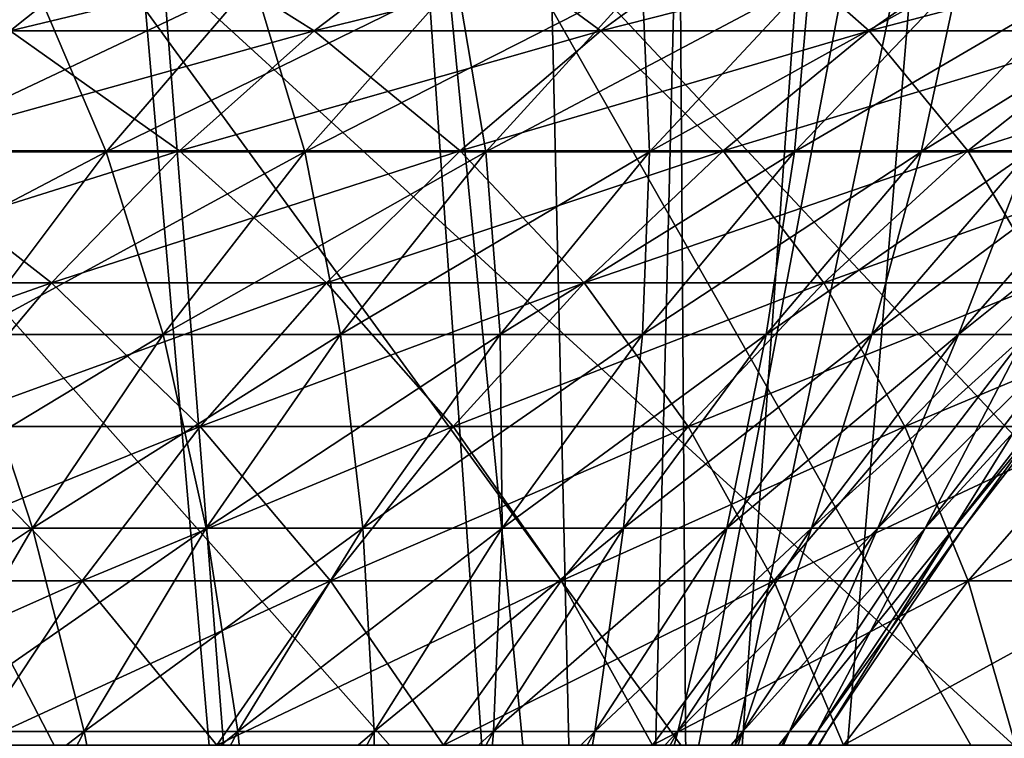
# Model space of a CAD drawing. Header units: millimetres. Extents: x -168 to 168, y -59 to 34.
# Tile 323 of 494: x 30.12 to 34.88, y -14.91 to -11.44. Entities that reach past the tile are written whole.
import ezdxf

# ---------------------------------------------------------------- set-up
doc = ezdxf.new("R2010")
doc.units = ezdxf.units.MM
doc.header["$LTSCALE"] = 33.374815
for name, color, linetype in [('2', 7, 'CONTINUOUS'), ('23', 7, 'CONTINUOUS'), ('24', 7, 'CONTINUOUS'), ('25', 7, 'CONTINUOUS'), ('26', 7, 'CONTINUOUS'), ('3', 7, 'CONTINUOUS'), ('33', 7, 'CONTINUOUS'), ('34', 7, 'CONTINUOUS'), ('37', 7, 'CONTINUOUS'), ('38', 7, 'CONTINUOUS'), ('8', 7, 'CONTINUOUS')]:
    doc.layers.add(name, color=color, linetype=linetype)

msp = doc.modelspace()

# ---------------------------------------------------------------- linework, layer by layer
at = {"layer": '2', "color": 7, "linetype": 'Continuous', "true_color": 0xf5f5f5}
for points in [[(25.3167, -4.9554, 159.8435), (30.325, -4.9554, 158.9694), (26.8032, -23.5022, 159.7651), (25.3167, -4.9554, 159.8435)], [(26.8032, -23.5022, 159.7651), (30.325, -4.9554, 158.9694), (31.776, -23.5022, 158.8508), (26.8032, -23.5022, 159.7651)], [(30.325, -4.9554, 158.9694), (35.3034, -4.9554, 157.9384), (31.776, -23.5022, 158.8508), (30.325, -4.9554, 158.9694)], [(31.776, -23.5022, 158.8508), (35.3034, -4.9554, 157.9384), (36.7179, -23.5022, 157.7818), (31.776, -23.5022, 158.8508)]]:
    msp.add_3dface(points, dxfattribs=at)
at = {"layer": '23', "color": 3, "linetype": 'Continuous'}
for points in [[(28.5265, -11.497, -30.8199), (30.723, -10.9795, -29.9418), (30.0752, -11.497, -29.3105), (28.5265, -11.497, -30.8199)], [(29.1409, -10.9795, -31.4837), (30.723, -10.9795, -29.9418), (28.5265, -11.497, -30.8199), (29.1409, -10.9795, -31.4837)], [(30.0752, -11.497, -29.3105), (32.2236, -10.9795, -28.3206), (31.5442, -11.497, -27.7234), (30.0752, -11.497, -29.3105)], [(30.723, -10.9795, -29.9418), (32.2236, -10.9795, -28.3206), (30.0752, -11.497, -29.3105), (30.723, -10.9795, -29.9418)], [(31.5442, -11.497, -27.7234), (33.6388, -10.9795, -26.6242), (32.9295, -11.497, -26.0628), (31.5442, -11.497, -27.7234)], [(32.2236, -10.9795, -28.3206), (33.6388, -10.9795, -26.6242), (31.5442, -11.497, -27.7234), (32.2236, -10.9795, -28.3206)], [(33.6388, -10.9795, -26.6242), (34.9648, -10.9795, -24.8572), (32.9295, -11.497, -26.0628), (33.6388, -10.9795, -26.6242)], [(32.9295, -11.497, -26.0628), (34.9648, -10.9795, -24.8572), (34.2276, -11.497, -24.3331), (32.9295, -11.497, -26.0628)], [(34.9648, -10.9795, -24.8572), (36.198, -10.9795, -23.0243), (34.2276, -11.497, -24.3331), (34.9648, -10.9795, -24.8572)], [(34.2276, -11.497, -24.3331), (36.198, -10.9795, -23.0243), (35.4348, -11.497, -22.5388), (34.2276, -11.497, -24.3331)], [(30.0752, -11.497, -29.3105), (31.5442, -11.497, -27.7234), (29.4547, -12.076, -28.7059), (30.0752, -11.497, -29.3105)], [(29.4547, -12.076, -28.7059), (31.5442, -11.497, -27.7234), (30.8934, -12.076, -27.1515), (29.4547, -12.076, -28.7059)], [(30.8934, -12.076, -27.1515), (32.9295, -11.497, -26.0628), (32.2502, -12.076, -25.5251), (30.8934, -12.076, -27.1515)], [(31.5442, -11.497, -27.7234), (32.9295, -11.497, -26.0628), (30.8934, -12.076, -27.1515), (31.5442, -11.497, -27.7234)], [(32.2502, -12.076, -25.5251), (34.2276, -11.497, -24.3331), (33.5214, -12.076, -23.8311), (32.2502, -12.076, -25.5251)], [(32.9295, -11.497, -26.0628), (34.2276, -11.497, -24.3331), (32.2502, -12.076, -25.5251), (32.9295, -11.497, -26.0628)], [(33.5214, -12.076, -23.8311), (35.4348, -11.497, -22.5388), (34.7038, -12.076, -22.0739), (33.5214, -12.076, -23.8311)], [(34.2276, -11.497, -24.3331), (35.4348, -11.497, -22.5388), (33.5214, -12.076, -23.8311), (34.2276, -11.497, -24.3331)], [(34.7038, -12.076, -22.0739), (36.5481, -11.497, -20.6848), (35.7941, -12.076, -20.2581), (34.7038, -12.076, -22.0739)], [(35.4348, -11.497, -22.5388), (36.5481, -11.497, -20.6848), (34.7038, -12.076, -22.0739), (35.4348, -11.497, -22.5388)], [(28.8646, -12.7139, -28.1307), (30.8934, -12.076, -27.1515), (30.2744, -12.7139, -26.6075), (28.8646, -12.7139, -28.1307)], [(29.4547, -12.076, -28.7059), (30.8934, -12.076, -27.1515), (28.8646, -12.7139, -28.1307), (29.4547, -12.076, -28.7059)], [(30.8934, -12.076, -27.1515), (32.2502, -12.076, -25.5251), (30.2744, -12.7139, -26.6075), (30.8934, -12.076, -27.1515)], [(30.2744, -12.7139, -26.6075), (32.2502, -12.076, -25.5251), (31.604, -12.7139, -25.0137), (30.2744, -12.7139, -26.6075)], [(31.604, -12.7139, -25.0137), (33.5214, -12.076, -23.8311), (32.8498, -12.7139, -23.3536), (31.604, -12.7139, -25.0137)], [(32.2502, -12.076, -25.5251), (33.5214, -12.076, -23.8311), (31.604, -12.7139, -25.0137), (32.2502, -12.076, -25.5251)], [(32.8498, -12.7139, -23.3536), (34.7038, -12.076, -22.0739), (34.0084, -12.7139, -21.6316), (32.8498, -12.7139, -23.3536)], [(33.5214, -12.076, -23.8311), (34.7038, -12.076, -22.0739), (32.8498, -12.7139, -23.3536), (33.5214, -12.076, -23.8311)], [(34.0084, -12.7139, -21.6316), (35.7941, -12.076, -20.2581), (35.0769, -12.7139, -19.8522), (34.0084, -12.7139, -21.6316)], [(34.7038, -12.076, -22.0739), (35.7941, -12.076, -20.2581), (34.0084, -12.7139, -21.6316), (34.7038, -12.076, -22.0739)], [(28.8646, -12.7139, -28.1307), (30.2744, -12.7139, -26.6075), (28.3075, -13.4073, -27.5878), (28.8646, -12.7139, -28.1307)], [(28.3075, -13.4073, -27.5878), (30.2744, -12.7139, -26.6075), (29.6902, -13.4073, -26.094), (28.3075, -13.4073, -27.5878)], [(29.6902, -13.4073, -26.094), (31.604, -12.7139, -25.0137), (30.9941, -13.4073, -24.531), (29.6902, -13.4073, -26.094)], [(30.2744, -12.7139, -26.6075), (31.604, -12.7139, -25.0137), (29.6902, -13.4073, -26.094), (30.2744, -12.7139, -26.6075)], [(30.9941, -13.4073, -24.531), (32.8498, -12.7139, -23.3536), (32.2158, -13.4073, -22.9029), (30.9941, -13.4073, -24.531)], [(31.604, -12.7139, -25.0137), (32.8498, -12.7139, -23.3536), (30.9941, -13.4073, -24.531), (31.604, -12.7139, -25.0137)], [(32.8498, -12.7139, -23.3536), (34.0084, -12.7139, -21.6316), (32.2158, -13.4073, -22.9029), (32.8498, -12.7139, -23.3536)], [(32.2158, -13.4073, -22.9029), (34.0084, -12.7139, -21.6316), (33.3521, -13.4073, -21.2141), (32.2158, -13.4073, -22.9029)], [(34.0084, -12.7139, -21.6316), (35.0769, -12.7139, -19.8522), (33.3521, -13.4073, -21.2141), (34.0084, -12.7139, -21.6316)], [(33.3521, -13.4073, -21.2141), (35.0769, -12.7139, -19.8522), (34.4, -13.4073, -19.4691), (33.3521, -13.4073, -21.2141)], [(35.0769, -12.7139, -19.8522), (36.0524, -12.7139, -18.0201), (34.4, -13.4073, -19.4691), (35.0769, -12.7139, -19.8522)], [(34.4, -13.4073, -19.4691), (36.0524, -12.7139, -18.0201), (35.3566, -13.4073, -17.6724), (34.4, -13.4073, -19.4691)], [(29.6902, -13.4073, -26.094), (30.9941, -13.4073, -24.531), (29.1435, -14.1532, -25.6135), (29.6902, -13.4073, -26.094)], [(29.1435, -14.1532, -25.6135), (30.9941, -13.4073, -24.531), (30.4234, -14.1532, -24.0793), (29.1435, -14.1532, -25.6135)], [(30.9941, -13.4073, -24.531), (32.2158, -13.4073, -22.9029), (30.4234, -14.1532, -24.0793), (30.9941, -13.4073, -24.531)], [(30.4234, -14.1532, -24.0793), (32.2158, -13.4073, -22.9029), (31.6227, -14.1532, -22.4812), (30.4234, -14.1532, -24.0793)], [(32.2158, -13.4073, -22.9029), (33.3521, -13.4073, -21.2141), (31.6227, -14.1532, -22.4812), (32.2158, -13.4073, -22.9029)], [(31.6227, -14.1532, -22.4812), (33.3521, -13.4073, -21.2141), (32.738, -14.1532, -20.8235), (31.6227, -14.1532, -22.4812)], [(32.738, -14.1532, -20.8235), (34.4, -13.4073, -19.4691), (33.7666, -14.1532, -19.1106), (32.738, -14.1532, -20.8235)], [(33.3521, -13.4073, -21.2141), (34.4, -13.4073, -19.4691), (32.738, -14.1532, -20.8235), (33.3521, -13.4073, -21.2141)], [(33.7666, -14.1532, -19.1106), (35.3566, -13.4073, -17.6724), (34.7056, -14.1532, -17.347), (33.7666, -14.1532, -19.1106)], [(34.4, -13.4073, -19.4691), (35.3566, -13.4073, -17.6724), (33.7666, -14.1532, -19.1106), (34.4, -13.4073, -19.4691)], [(34.7056, -14.1532, -17.347), (36.2195, -13.4073, -15.8288), (35.5526, -14.1532, -15.5374), (34.7056, -14.1532, -17.347)], [(35.3566, -13.4073, -17.6724), (36.2195, -13.4073, -15.8288), (34.7056, -14.1532, -17.347), (35.3566, -13.4073, -17.6724)], [(29.1435, -14.1532, -25.6135), (30.4234, -14.1532, -24.0793), (28.6371, -14.9477, -25.1684), (29.1435, -14.1532, -25.6135)], [(28.6371, -14.9477, -25.1684), (30.4234, -14.1532, -24.0793), (29.8947, -14.9477, -23.6609), (28.6371, -14.9477, -25.1684)], [(30.4234, -14.1532, -24.0793), (31.6227, -14.1532, -22.4812), (29.8947, -14.9477, -23.6609), (30.4234, -14.1532, -24.0793)], [(29.8947, -14.9477, -23.6609), (31.6227, -14.1532, -22.4812), (31.0731, -14.9477, -22.0905), (29.8947, -14.9477, -23.6609)], [(31.0731, -14.9477, -22.0905), (32.738, -14.1532, -20.8235), (32.1691, -14.9477, -20.4617), (31.0731, -14.9477, -22.0905)], [(31.6227, -14.1532, -22.4812), (32.738, -14.1532, -20.8235), (31.0731, -14.9477, -22.0905), (31.6227, -14.1532, -22.4812)], [(32.1691, -14.9477, -20.4617), (33.7666, -14.1532, -19.1106), (33.1798, -14.9477, -18.7785), (32.1691, -14.9477, -20.4617)], [(32.738, -14.1532, -20.8235), (33.7666, -14.1532, -19.1106), (32.1691, -14.9477, -20.4617), (32.738, -14.1532, -20.8235)], [(33.1798, -14.9477, -18.7785), (34.7056, -14.1532, -17.347), (34.1025, -14.9477, -17.0455), (33.1798, -14.9477, -18.7785)], [(33.7666, -14.1532, -19.1106), (34.7056, -14.1532, -17.347), (33.1798, -14.9477, -18.7785), (33.7666, -14.1532, -19.1106)], [(34.1025, -14.9477, -17.0455), (35.5526, -14.1532, -15.5374), (34.9348, -14.9477, -15.2674), (34.1025, -14.9477, -17.0455)], [(34.7056, -14.1532, -17.347), (35.5526, -14.1532, -15.5374), (34.1025, -14.9477, -17.0455), (34.7056, -14.1532, -17.347)]]:
    msp.add_3dface(points, dxfattribs=at)
at = {"layer": '24', "color": 3, "linetype": 'Continuous'}
for points in [[(30.723, -10.9795, 29.9418), (29.1409, -10.9795, 31.4837), (30.0752, -11.497, 29.3105), (30.723, -10.9795, 29.9418)], [(31.5442, -11.497, 27.7234), (30.723, -10.9795, 29.9418), (30.0752, -11.497, 29.3105), (31.5442, -11.497, 27.7234)], [(32.2236, -10.9795, 28.3206), (30.723, -10.9795, 29.9418), (31.5442, -11.497, 27.7234), (32.2236, -10.9795, 28.3206)], [(32.9295, -11.497, 26.0628), (32.2236, -10.9795, 28.3206), (31.5442, -11.497, 27.7234), (32.9295, -11.497, 26.0628)], [(33.6388, -10.9795, 26.6242), (32.2236, -10.9795, 28.3206), (32.9295, -11.497, 26.0628), (33.6388, -10.9795, 26.6242)], [(34.2276, -11.497, 24.3331), (33.6388, -10.9795, 26.6242), (32.9295, -11.497, 26.0628), (34.2276, -11.497, 24.3331)], [(34.9648, -10.9795, 24.8572), (33.6388, -10.9795, 26.6242), (34.2276, -11.497, 24.3331), (34.9648, -10.9795, 24.8572)], [(35.4348, -11.497, 22.5388), (34.9648, -10.9795, 24.8572), (34.2276, -11.497, 24.3331), (35.4348, -11.497, 22.5388)], [(30.8934, -12.076, 27.1515), (30.0752, -11.497, 29.3105), (29.4547, -12.076, 28.7059), (30.8934, -12.076, 27.1515)], [(31.5442, -11.497, 27.7234), (30.0752, -11.497, 29.3105), (30.8934, -12.076, 27.1515), (31.5442, -11.497, 27.7234)], [(32.2502, -12.076, 25.5251), (31.5442, -11.497, 27.7234), (30.8934, -12.076, 27.1515), (32.2502, -12.076, 25.5251)], [(32.9295, -11.497, 26.0628), (31.5442, -11.497, 27.7234), (32.2502, -12.076, 25.5251), (32.9295, -11.497, 26.0628)], [(33.5214, -12.076, 23.8311), (32.9295, -11.497, 26.0628), (32.2502, -12.076, 25.5251), (33.5214, -12.076, 23.8311)], [(34.2276, -11.497, 24.3331), (32.9295, -11.497, 26.0628), (33.5214, -12.076, 23.8311), (34.2276, -11.497, 24.3331)], [(34.7038, -12.076, 22.0739), (34.2276, -11.497, 24.3331), (33.5214, -12.076, 23.8311), (34.7038, -12.076, 22.0739)], [(35.4348, -11.497, 22.5388), (34.2276, -11.497, 24.3331), (34.7038, -12.076, 22.0739), (35.4348, -11.497, 22.5388)], [(35.7941, -12.076, 20.2581), (35.4348, -11.497, 22.5388), (34.7038, -12.076, 22.0739), (35.7941, -12.076, 20.2581)], [(30.2744, -12.7139, 26.6075), (29.4547, -12.076, 28.7059), (28.8646, -12.7139, 28.1307), (30.2744, -12.7139, 26.6075)], [(30.8934, -12.076, 27.1515), (29.4547, -12.076, 28.7059), (30.2744, -12.7139, 26.6075), (30.8934, -12.076, 27.1515)], [(31.604, -12.7139, 25.0137), (30.8934, -12.076, 27.1515), (30.2744, -12.7139, 26.6075), (31.604, -12.7139, 25.0137)], [(32.2502, -12.076, 25.5251), (30.8934, -12.076, 27.1515), (31.604, -12.7139, 25.0137), (32.2502, -12.076, 25.5251)], [(32.8498, -12.7139, 23.3536), (32.2502, -12.076, 25.5251), (31.604, -12.7139, 25.0137), (32.8498, -12.7139, 23.3536)], [(33.5214, -12.076, 23.8311), (32.2502, -12.076, 25.5251), (32.8498, -12.7139, 23.3536), (33.5214, -12.076, 23.8311)], [(34.0084, -12.7139, 21.6316), (33.5214, -12.076, 23.8311), (32.8498, -12.7139, 23.3536), (34.0084, -12.7139, 21.6316)], [(34.7038, -12.076, 22.0739), (33.5214, -12.076, 23.8311), (34.0084, -12.7139, 21.6316), (34.7038, -12.076, 22.0739)], [(35.0769, -12.7139, 19.8522), (34.7038, -12.076, 22.0739), (34.0084, -12.7139, 21.6316), (35.0769, -12.7139, 19.8522)], [(35.7941, -12.076, 20.2581), (34.7038, -12.076, 22.0739), (35.0769, -12.7139, 19.8522), (35.7941, -12.076, 20.2581)], [(30.2744, -12.7139, 26.6075), (28.8646, -12.7139, 28.1307), (29.6902, -13.4073, 26.094), (30.2744, -12.7139, 26.6075)], [(30.9941, -13.4073, 24.531), (30.2744, -12.7139, 26.6075), (29.6902, -13.4073, 26.094), (30.9941, -13.4073, 24.531)], [(31.604, -12.7139, 25.0137), (30.2744, -12.7139, 26.6075), (30.9941, -13.4073, 24.531), (31.604, -12.7139, 25.0137)], [(32.2158, -13.4073, 22.9029), (31.604, -12.7139, 25.0137), (30.9941, -13.4073, 24.531), (32.2158, -13.4073, 22.9029)], [(32.8498, -12.7139, 23.3536), (31.604, -12.7139, 25.0137), (32.2158, -13.4073, 22.9029), (32.8498, -12.7139, 23.3536)], [(33.3521, -13.4073, 21.2141), (32.8498, -12.7139, 23.3536), (32.2158, -13.4073, 22.9029), (33.3521, -13.4073, 21.2141)], [(34.0084, -12.7139, 21.6316), (32.8498, -12.7139, 23.3536), (33.3521, -13.4073, 21.2141), (34.0084, -12.7139, 21.6316)], [(34.4, -13.4073, 19.4691), (34.0084, -12.7139, 21.6316), (33.3521, -13.4073, 21.2141), (34.4, -13.4073, 19.4691)], [(35.0769, -12.7139, 19.8522), (34.0084, -12.7139, 21.6316), (34.4, -13.4073, 19.4691), (35.0769, -12.7139, 19.8522)], [(35.3566, -13.4073, 17.6724), (35.0769, -12.7139, 19.8522), (34.4, -13.4073, 19.4691), (35.3566, -13.4073, 17.6724)], [(30.4234, -14.1532, 24.0793), (29.6902, -13.4073, 26.094), (29.1435, -14.1532, 25.6135), (30.4234, -14.1532, 24.0793)], [(30.9941, -13.4073, 24.531), (29.6902, -13.4073, 26.094), (30.4234, -14.1532, 24.0793), (30.9941, -13.4073, 24.531)], [(31.6227, -14.1532, 22.4812), (30.9941, -13.4073, 24.531), (30.4234, -14.1532, 24.0793), (31.6227, -14.1532, 22.4812)], [(32.2158, -13.4073, 22.9029), (30.9941, -13.4073, 24.531), (31.6227, -14.1532, 22.4812), (32.2158, -13.4073, 22.9029)], [(32.738, -14.1532, 20.8235), (32.2158, -13.4073, 22.9029), (31.6227, -14.1532, 22.4812), (32.738, -14.1532, 20.8235)], [(33.3521, -13.4073, 21.2141), (32.2158, -13.4073, 22.9029), (32.738, -14.1532, 20.8235), (33.3521, -13.4073, 21.2141)], [(33.7666, -14.1532, 19.1106), (33.3521, -13.4073, 21.2141), (32.738, -14.1532, 20.8235), (33.7666, -14.1532, 19.1106)], [(34.4, -13.4073, 19.4691), (33.3521, -13.4073, 21.2141), (33.7666, -14.1532, 19.1106), (34.4, -13.4073, 19.4691)], [(34.7056, -14.1532, 17.347), (34.4, -13.4073, 19.4691), (33.7666, -14.1532, 19.1106), (34.7056, -14.1532, 17.347)], [(35.3566, -13.4073, 17.6724), (34.4, -13.4073, 19.4691), (34.7056, -14.1532, 17.347), (35.3566, -13.4073, 17.6724)], [(35.5526, -14.1532, 15.5374), (35.3566, -13.4073, 17.6724), (34.7056, -14.1532, 17.347), (35.5526, -14.1532, 15.5374)], [(30.4234, -14.1532, 24.0793), (29.1435, -14.1532, 25.6135), (29.8947, -14.9477, 23.6609), (30.4234, -14.1532, 24.0793)], [(31.0731, -14.9477, 22.0905), (30.4234, -14.1532, 24.0793), (29.8947, -14.9477, 23.6609), (31.0731, -14.9477, 22.0905)], [(31.6227, -14.1532, 22.4812), (30.4234, -14.1532, 24.0793), (31.0731, -14.9477, 22.0905), (31.6227, -14.1532, 22.4812)], [(32.1691, -14.9477, 20.4617), (31.6227, -14.1532, 22.4812), (31.0731, -14.9477, 22.0905), (32.1691, -14.9477, 20.4617)], [(32.738, -14.1532, 20.8235), (31.6227, -14.1532, 22.4812), (32.1691, -14.9477, 20.4617), (32.738, -14.1532, 20.8235)], [(33.1798, -14.9477, 18.7785), (32.738, -14.1532, 20.8235), (32.1691, -14.9477, 20.4617), (33.1798, -14.9477, 18.7785)], [(33.7666, -14.1532, 19.1106), (32.738, -14.1532, 20.8235), (33.1798, -14.9477, 18.7785), (33.7666, -14.1532, 19.1106)], [(34.1025, -14.9477, 17.0455), (33.7666, -14.1532, 19.1106), (33.1798, -14.9477, 18.7785), (34.1025, -14.9477, 17.0455)], [(34.7056, -14.1532, 17.347), (33.7666, -14.1532, 19.1106), (34.1025, -14.9477, 17.0455), (34.7056, -14.1532, 17.347)], [(34.9348, -14.9477, 15.2674), (34.7056, -14.1532, 17.347), (34.1025, -14.9477, 17.0455), (34.9348, -14.9477, 15.2674)], [(35.5526, -14.1532, 15.5374), (34.7056, -14.1532, 17.347), (34.9348, -14.9477, 15.2674), (35.5526, -14.1532, 15.5374)]]:
    msp.add_3dface(points, dxfattribs=at)
at = {"layer": '25', "color": 7, "linetype": 'Continuous', "true_color": 0xf5f5f5}
for points in [[(30.1865, -11.2523, -21.4603), (29.0418, -11.2523, -22.9858), (29.4984, -12.0808, -20.9711), (30.1865, -11.2523, -21.4603)], [(30.5389, -12.0808, -19.4247), (30.1865, -11.2523, -21.4603), (29.4984, -12.0808, -20.9711), (30.5389, -12.0808, -19.4247)], [(31.2513, -11.2523, -19.8778), (30.1865, -11.2523, -21.4603), (30.5389, -12.0808, -19.4247), (31.2513, -11.2523, -19.8778)], [(31.4984, -12.0808, -17.8269), (31.2513, -11.2523, -19.8778), (30.5389, -12.0808, -19.4247), (31.4984, -12.0808, -17.8269)], [(32.2331, -11.2523, -18.2427), (31.2513, -11.2523, -19.8778), (31.4984, -12.0808, -17.8269), (32.2331, -11.2523, -18.2427)], [(32.3743, -12.0808, -16.1817), (32.2331, -11.2523, -18.2427), (31.4984, -12.0808, -17.8269), (32.3743, -12.0808, -16.1817)], [(33.1295, -11.2523, -16.5592), (32.2331, -11.2523, -18.2427), (32.3743, -12.0808, -16.1817), (33.1295, -11.2523, -16.5592)], [(33.1644, -12.0808, -14.4937), (33.1295, -11.2523, -16.5592), (32.3743, -12.0808, -16.1817), (33.1644, -12.0808, -14.4937)], [(33.938, -11.2523, -14.8318), (33.1295, -11.2523, -16.5592), (33.1644, -12.0808, -14.4937), (33.938, -11.2523, -14.8318)], [(33.8665, -12.0808, -12.7672), (33.938, -11.2523, -14.8318), (33.1644, -12.0808, -14.4937), (33.8665, -12.0808, -12.7672)], [(34.4789, -12.0808, -11.0069), (34.6565, -11.2523, -13.065), (33.8665, -12.0808, -12.7672), (34.4789, -12.0808, -11.0069)], [(34.6565, -11.2523, -13.065), (33.938, -11.2523, -14.8318), (33.8665, -12.0808, -12.7672), (34.6565, -11.2523, -13.065)], [(34.9998, -12.0808, -9.2174), (35.2831, -11.2523, -11.2636), (34.4789, -12.0808, -11.0069), (34.9998, -12.0808, -9.2174)], [(35.2831, -11.2523, -11.2636), (34.6565, -11.2523, -13.065), (34.4789, -12.0808, -11.0069), (35.2831, -11.2523, -11.2636)], [(30.5389, -12.0808, -19.4247), (29.4984, -12.0808, -20.9711), (29.8754, -12.9644, -19.0027), (30.5389, -12.0808, -19.4247)], [(30.814, -12.9644, -17.4395), (30.5389, -12.0808, -19.4247), (29.8754, -12.9644, -19.0027), (30.814, -12.9644, -17.4395)], [(31.4984, -12.0808, -17.8269), (30.5389, -12.0808, -19.4247), (30.814, -12.9644, -17.4395), (31.4984, -12.0808, -17.8269)], [(31.6709, -12.9644, -15.8302), (31.4984, -12.0808, -17.8269), (30.814, -12.9644, -17.4395), (31.6709, -12.9644, -15.8302)], [(32.3743, -12.0808, -16.1817), (31.4984, -12.0808, -17.8269), (31.6709, -12.9644, -15.8302), (32.3743, -12.0808, -16.1817)], [(32.4438, -12.9644, -14.1788), (32.3743, -12.0808, -16.1817), (31.6709, -12.9644, -15.8302), (32.4438, -12.9644, -14.1788)], [(33.1644, -12.0808, -14.4937), (32.3743, -12.0808, -16.1817), (32.4438, -12.9644, -14.1788), (33.1644, -12.0808, -14.4937)], [(33.1307, -12.9644, -12.4898), (33.1644, -12.0808, -14.4937), (32.4438, -12.9644, -14.1788), (33.1307, -12.9644, -12.4898)], [(33.7298, -12.9644, -10.7677), (33.8665, -12.0808, -12.7672), (33.1307, -12.9644, -12.4898), (33.7298, -12.9644, -10.7677)], [(33.8665, -12.0808, -12.7672), (33.1644, -12.0808, -14.4937), (33.1307, -12.9644, -12.4898), (33.8665, -12.0808, -12.7672)], [(34.2394, -12.9644, -9.0171), (34.4789, -12.0808, -11.0069), (33.7298, -12.9644, -10.7677), (34.2394, -12.9644, -9.0171)], [(34.4789, -12.0808, -11.0069), (33.8665, -12.0808, -12.7672), (33.7298, -12.9644, -10.7677), (34.4789, -12.0808, -11.0069)], [(34.9998, -12.0808, -9.2174), (34.4789, -12.0808, -11.0069), (34.2394, -12.9644, -9.0171), (34.9998, -12.0808, -9.2174)], [(34.6581, -12.9644, -7.2425), (34.9998, -12.0808, -9.2174), (34.2394, -12.9644, -9.0171), (34.6581, -12.9644, -7.2425)], [(34.985, -12.9644, -5.4488), (35.4279, -12.0808, -7.4034), (34.6581, -12.9644, -7.2425), (34.985, -12.9644, -5.4488)], [(35.4279, -12.0808, -7.4034), (34.9998, -12.0808, -9.2174), (34.6581, -12.9644, -7.2425), (35.4279, -12.0808, -7.4034)], [(30.1832, -13.8991, -17.0825), (29.8754, -12.9644, -19.0027), (29.2638, -13.8991, -18.6137), (30.1832, -13.8991, -17.0825)], [(30.814, -12.9644, -17.4395), (29.8754, -12.9644, -19.0027), (30.1832, -13.8991, -17.0825), (30.814, -12.9644, -17.4395)], [(31.0225, -13.8991, -15.5061), (30.814, -12.9644, -17.4395), (30.1832, -13.8991, -17.0825), (31.0225, -13.8991, -15.5061)], [(31.6709, -12.9644, -15.8302), (30.814, -12.9644, -17.4395), (31.0225, -13.8991, -15.5061), (31.6709, -12.9644, -15.8302)], [(31.7796, -13.8991, -13.8885), (31.6709, -12.9644, -15.8302), (31.0225, -13.8991, -15.5061), (31.7796, -13.8991, -13.8885)], [(32.4438, -12.9644, -14.1788), (31.6709, -12.9644, -15.8302), (31.7796, -13.8991, -13.8885), (32.4438, -12.9644, -14.1788)], [(32.4525, -13.8991, -12.2341), (32.4438, -12.9644, -14.1788), (31.7796, -13.8991, -13.8885), (32.4525, -13.8991, -12.2341)], [(33.1307, -12.9644, -12.4898), (32.4438, -12.9644, -14.1788), (32.4525, -13.8991, -12.2341), (33.1307, -12.9644, -12.4898)], [(33.0392, -13.8991, -10.5473), (33.1307, -12.9644, -12.4898), (32.4525, -13.8991, -12.2341), (33.0392, -13.8991, -10.5473)], [(33.5384, -13.8991, -8.8325), (33.7298, -12.9644, -10.7677), (33.0392, -13.8991, -10.5473), (33.5384, -13.8991, -8.8325)], [(33.7298, -12.9644, -10.7677), (33.1307, -12.9644, -12.4898), (33.0392, -13.8991, -10.5473), (33.7298, -12.9644, -10.7677)], [(33.9486, -13.8991, -7.0943), (34.2394, -12.9644, -9.0171), (33.5384, -13.8991, -8.8325), (33.9486, -13.8991, -7.0943)], [(34.2394, -12.9644, -9.0171), (33.7298, -12.9644, -10.7677), (33.5384, -13.8991, -8.8325), (34.2394, -12.9644, -9.0171)], [(34.2688, -13.8991, -5.3372), (34.6581, -12.9644, -7.2425), (33.9486, -13.8991, -7.0943), (34.2688, -13.8991, -5.3372)], [(34.6581, -12.9644, -7.2425), (34.2394, -12.9644, -9.0171), (33.9486, -13.8991, -7.0943), (34.6581, -12.9644, -7.2425)], [(34.4981, -13.8991, -3.566), (34.985, -12.9644, -5.4488), (34.2688, -13.8991, -5.3372), (34.4981, -13.8991, -3.566)], [(34.985, -12.9644, -5.4488), (34.6581, -12.9644, -7.2425), (34.2688, -13.8991, -5.3372), (34.985, -12.9644, -5.4488)], [(34.6359, -13.8991, -1.7854), (35.2191, -12.9644, -3.6406), (34.4981, -13.8991, -3.566), (34.6359, -13.8991, -1.7854)], [(35.2191, -12.9644, -3.6406), (34.985, -12.9644, -5.4488), (34.4981, -13.8991, -3.566), (35.2191, -12.9644, -3.6406)], [(35.3598, -12.9644, -1.8227), (35.2191, -12.9644, -3.6406), (34.6359, -13.8991, -1.7854), (35.3598, -12.9644, -1.8227)], [(34.6819, -13.8991), (35.3598, -12.9644, -1.8227), (34.6359, -13.8991, -1.7854), (34.6819, -13.8991)], [(35.4068, -12.9644), (35.3598, -12.9644, -1.8227), (34.6819, -13.8991), (35.4068, -12.9644)], [(30.1832, -13.8991, -17.0825), (29.2638, -13.8991, -18.6137), (29.6087, -14.8807, -16.7574), (30.1832, -13.8991, -17.0825)], [(30.4321, -14.8807, -15.211), (30.1832, -13.8991, -17.0825), (29.6087, -14.8807, -16.7574), (30.4321, -14.8807, -15.211)], [(31.0225, -13.8991, -15.5061), (30.1832, -13.8991, -17.0825), (30.4321, -14.8807, -15.211), (31.0225, -13.8991, -15.5061)], [(31.1748, -14.8807, -13.6242), (31.0225, -13.8991, -15.5061), (30.4321, -14.8807, -15.211), (31.1748, -14.8807, -13.6242)], [(31.7796, -13.8991, -13.8885), (31.0225, -13.8991, -15.5061), (31.1748, -14.8807, -13.6242), (31.7796, -13.8991, -13.8885)], [(31.8348, -14.8807, -12.0013), (31.7796, -13.8991, -13.8885), (31.1748, -14.8807, -13.6242), (31.8348, -14.8807, -12.0013)], [(32.4525, -13.8991, -12.2341), (31.7796, -13.8991, -13.8885), (31.8348, -14.8807, -12.0013), (32.4525, -13.8991, -12.2341)], [(32.4104, -14.8807, -10.3465), (32.4525, -13.8991, -12.2341), (31.8348, -14.8807, -12.0013), (32.4104, -14.8807, -10.3465)], [(33.0392, -13.8991, -10.5473), (32.4525, -13.8991, -12.2341), (32.4104, -14.8807, -10.3465), (33.0392, -13.8991, -10.5473)], [(32.9001, -14.8807, -8.6644), (33.0392, -13.8991, -10.5473), (32.4104, -14.8807, -10.3465), (32.9001, -14.8807, -8.6644)], [(33.5384, -13.8991, -8.8325), (33.0392, -13.8991, -10.5473), (32.9001, -14.8807, -8.6644), (33.5384, -13.8991, -8.8325)], [(33.3025, -14.8807, -6.9592), (33.5384, -13.8991, -8.8325), (32.9001, -14.8807, -8.6644), (33.3025, -14.8807, -6.9592)], [(33.9486, -13.8991, -7.0943), (33.5384, -13.8991, -8.8325), (33.3025, -14.8807, -6.9592), (33.9486, -13.8991, -7.0943)], [(33.6166, -14.8807, -5.2356), (33.9486, -13.8991, -7.0943), (33.3025, -14.8807, -6.9592), (33.6166, -14.8807, -5.2356)], [(34.2688, -13.8991, -5.3372), (33.9486, -13.8991, -7.0943), (33.6166, -14.8807, -5.2356), (34.2688, -13.8991, -5.3372)], [(33.8415, -14.8807, -3.4982), (34.2688, -13.8991, -5.3372), (33.6166, -14.8807, -5.2356), (33.8415, -14.8807, -3.4982)], [(34.4981, -13.8991, -3.566), (34.2688, -13.8991, -5.3372), (33.8415, -14.8807, -3.4982), (34.4981, -13.8991, -3.566)], [(33.9767, -14.8807, -1.7514), (34.4981, -13.8991, -3.566), (33.8415, -14.8807, -3.4982), (33.9767, -14.8807, -1.7514)], [(34.6359, -13.8991, -1.7854), (34.4981, -13.8991, -3.566), (33.9767, -14.8807, -1.7514), (34.6359, -13.8991, -1.7854)], [(34.0218, -14.8807), (34.6359, -13.8991, -1.7854), (33.9767, -14.8807, -1.7514), (34.0218, -14.8807)], [(34.6819, -13.8991), (34.6359, -13.8991, -1.7854), (34.0218, -14.8807), (34.6819, -13.8991)], [(30.4321, -14.8807, -15.211), (29.6087, -14.8807, -16.7574), (29.9023, -15.9046, -14.9462), (30.4321, -14.8807, -15.211)], [(30.6321, -15.9046, -13.387), (30.4321, -14.8807, -15.211), (29.9023, -15.9046, -14.9462), (30.6321, -15.9046, -13.387)], [(31.1748, -14.8807, -13.6242), (30.4321, -14.8807, -15.211), (30.6321, -15.9046, -13.387), (31.1748, -14.8807, -13.6242)], [(31.2806, -15.9046, -11.7924), (31.1748, -14.8807, -13.6242), (30.6321, -15.9046, -13.387), (31.2806, -15.9046, -11.7924)], [(31.8348, -14.8807, -12.0013), (31.1748, -14.8807, -13.6242), (31.2806, -15.9046, -11.7924), (31.8348, -14.8807, -12.0013)], [(31.8462, -15.9046, -10.1664), (31.8348, -14.8807, -12.0013), (31.2806, -15.9046, -11.7924), (31.8462, -15.9046, -10.1664)], [(32.4104, -14.8807, -10.3465), (31.8348, -14.8807, -12.0013), (31.8462, -15.9046, -10.1664), (32.4104, -14.8807, -10.3465)], [(32.3273, -15.9046, -8.5135), (32.4104, -14.8807, -10.3465), (31.8462, -15.9046, -10.1664), (32.3273, -15.9046, -8.5135)], [(32.7227, -15.9046, -6.8381), (32.9001, -14.8807, -8.6644), (32.3273, -15.9046, -8.5135), (32.7227, -15.9046, -6.8381)], [(32.9001, -14.8807, -8.6644), (32.4104, -14.8807, -10.3465), (32.3273, -15.9046, -8.5135), (32.9001, -14.8807, -8.6644)], [(33.0314, -15.9046, -5.1445), (33.3025, -14.8807, -6.9592), (32.7227, -15.9046, -6.8381), (33.0314, -15.9046, -5.1445)], [(33.3025, -14.8807, -6.9592), (32.9001, -14.8807, -8.6644), (32.7227, -15.9046, -6.8381), (33.3025, -14.8807, -6.9592)], [(33.2524, -15.9046, -3.4373), (33.6166, -14.8807, -5.2356), (33.0314, -15.9046, -5.1445), (33.2524, -15.9046, -3.4373)], [(33.6166, -14.8807, -5.2356), (33.3025, -14.8807, -6.9592), (33.0314, -15.9046, -5.1445), (33.6166, -14.8807, -5.2356)], [(33.3853, -15.9046, -1.7209), (33.8415, -14.8807, -3.4982), (33.2524, -15.9046, -3.4373), (33.3853, -15.9046, -1.7209)], [(33.8415, -14.8807, -3.4982), (33.6166, -14.8807, -5.2356), (33.2524, -15.9046, -3.4373), (33.8415, -14.8807, -3.4982)], [(33.4296, -15.9046), (33.9767, -14.8807, -1.7514), (33.3853, -15.9046, -1.7209), (33.4296, -15.9046)], [(33.9767, -14.8807, -1.7514), (33.8415, -14.8807, -3.4982), (33.3853, -15.9046, -1.7209), (33.9767, -14.8807, -1.7514)], [(34.0218, -14.8807), (33.9767, -14.8807, -1.7514), (33.4296, -15.9046), (34.0218, -14.8807)]]:
    msp.add_3dface(points, dxfattribs=at)
at = {"layer": '26', "color": 7, "linetype": 'Continuous', "true_color": 0xf5f5f5}
for points in [[(28.3798, -12.0808, 22.4618), (30.1865, -11.2523, 21.4603), (29.4984, -12.0808, 20.9711), (28.3798, -12.0808, 22.4618)], [(29.0418, -11.2523, 22.9858), (30.1865, -11.2523, 21.4603), (28.3798, -12.0808, 22.4618), (29.0418, -11.2523, 22.9858)], [(29.4984, -12.0808, 20.9711), (31.2513, -11.2523, 19.8778), (30.5389, -12.0808, 19.4247), (29.4984, -12.0808, 20.9711)], [(30.1865, -11.2523, 21.4603), (31.2513, -11.2523, 19.8778), (29.4984, -12.0808, 20.9711), (30.1865, -11.2523, 21.4603)], [(30.5389, -12.0808, 19.4247), (32.2331, -11.2523, 18.2427), (31.4984, -12.0808, 17.8269), (30.5389, -12.0808, 19.4247)], [(31.2513, -11.2523, 19.8778), (32.2331, -11.2523, 18.2427), (30.5389, -12.0808, 19.4247), (31.2513, -11.2523, 19.8778)], [(31.4984, -12.0808, 17.8269), (33.1295, -11.2523, 16.5592), (32.3743, -12.0808, 16.1817), (31.4984, -12.0808, 17.8269)], [(32.2331, -11.2523, 18.2427), (33.1295, -11.2523, 16.5592), (31.4984, -12.0808, 17.8269), (32.2331, -11.2523, 18.2427)], [(32.3743, -12.0808, 16.1817), (33.938, -11.2523, 14.8318), (33.1644, -12.0808, 14.4937), (32.3743, -12.0808, 16.1817)], [(33.1295, -11.2523, 16.5592), (33.938, -11.2523, 14.8318), (32.3743, -12.0808, 16.1817), (33.1295, -11.2523, 16.5592)], [(33.938, -11.2523, 14.8318), (34.6565, -11.2523, 13.065), (33.1644, -12.0808, 14.4937), (33.938, -11.2523, 14.8318)], [(33.1644, -12.0808, 14.4937), (34.6565, -11.2523, 13.065), (33.8665, -12.0808, 12.7672), (33.1644, -12.0808, 14.4937)], [(34.6565, -11.2523, 13.065), (35.2831, -11.2523, 11.2636), (33.8665, -12.0808, 12.7672), (34.6565, -11.2523, 13.065)], [(33.8665, -12.0808, 12.7672), (35.2831, -11.2523, 11.2636), (34.4789, -12.0808, 11.0069), (33.8665, -12.0808, 12.7672)], [(34.4789, -12.0808, 11.0069), (35.8162, -11.2523, 9.4324), (34.9998, -12.0808, 9.2174), (34.4789, -12.0808, 11.0069)], [(35.2831, -11.2523, 11.2636), (35.8162, -11.2523, 9.4324), (34.4789, -12.0808, 11.0069), (35.2831, -11.2523, 11.2636)], [(28.8575, -12.9644, 20.5154), (30.5389, -12.0808, 19.4247), (29.8754, -12.9644, 19.0027), (28.8575, -12.9644, 20.5154)], [(29.4984, -12.0808, 20.9711), (30.5389, -12.0808, 19.4247), (28.8575, -12.9644, 20.5154), (29.4984, -12.0808, 20.9711)], [(30.5389, -12.0808, 19.4247), (31.4984, -12.0808, 17.8269), (29.8754, -12.9644, 19.0027), (30.5389, -12.0808, 19.4247)], [(29.8754, -12.9644, 19.0027), (31.4984, -12.0808, 17.8269), (30.814, -12.9644, 17.4395), (29.8754, -12.9644, 19.0027)], [(31.4984, -12.0808, 17.8269), (32.3743, -12.0808, 16.1817), (30.814, -12.9644, 17.4395), (31.4984, -12.0808, 17.8269)], [(30.814, -12.9644, 17.4395), (32.3743, -12.0808, 16.1817), (31.6709, -12.9644, 15.8302), (30.814, -12.9644, 17.4395)], [(32.3743, -12.0808, 16.1817), (33.1644, -12.0808, 14.4937), (31.6709, -12.9644, 15.8302), (32.3743, -12.0808, 16.1817)], [(31.6709, -12.9644, 15.8302), (33.1644, -12.0808, 14.4937), (32.4438, -12.9644, 14.1788), (31.6709, -12.9644, 15.8302)], [(33.1644, -12.0808, 14.4937), (33.8665, -12.0808, 12.7672), (32.4438, -12.9644, 14.1788), (33.1644, -12.0808, 14.4937)], [(32.4438, -12.9644, 14.1788), (33.8665, -12.0808, 12.7672), (33.1307, -12.9644, 12.4898), (32.4438, -12.9644, 14.1788)], [(33.8665, -12.0808, 12.7672), (34.4789, -12.0808, 11.0069), (33.1307, -12.9644, 12.4898), (33.8665, -12.0808, 12.7672)], [(33.1307, -12.9644, 12.4898), (34.4789, -12.0808, 11.0069), (33.7298, -12.9644, 10.7677), (33.1307, -12.9644, 12.4898)], [(33.7298, -12.9644, 10.7677), (34.9998, -12.0808, 9.2174), (34.2394, -12.9644, 9.0171), (33.7298, -12.9644, 10.7677)], [(34.4789, -12.0808, 11.0069), (34.9998, -12.0808, 9.2174), (33.7298, -12.9644, 10.7677), (34.4789, -12.0808, 11.0069)], [(34.2394, -12.9644, 9.0171), (35.4279, -12.0808, 7.4034), (34.6581, -12.9644, 7.2425), (34.2394, -12.9644, 9.0171)], [(34.9998, -12.0808, 9.2174), (35.4279, -12.0808, 7.4034), (34.2394, -12.9644, 9.0171), (34.9998, -12.0808, 9.2174)], [(34.6581, -12.9644, 7.2425), (35.762, -12.0808, 5.5698), (34.985, -12.9644, 5.4488), (34.6581, -12.9644, 7.2425)], [(35.4279, -12.0808, 7.4034), (35.762, -12.0808, 5.5698), (34.6581, -12.9644, 7.2425), (35.4279, -12.0808, 7.4034)], [(29.2638, -13.8991, 18.6137), (30.814, -12.9644, 17.4395), (30.1832, -13.8991, 17.0825), (29.2638, -13.8991, 18.6137)], [(29.8754, -12.9644, 19.0027), (30.814, -12.9644, 17.4395), (29.2638, -13.8991, 18.6137), (29.8754, -12.9644, 19.0027)], [(30.1832, -13.8991, 17.0825), (31.6709, -12.9644, 15.8302), (31.0225, -13.8991, 15.5061), (30.1832, -13.8991, 17.0825)], [(30.814, -12.9644, 17.4395), (31.6709, -12.9644, 15.8302), (30.1832, -13.8991, 17.0825), (30.814, -12.9644, 17.4395)], [(31.0225, -13.8991, 15.5061), (32.4438, -12.9644, 14.1788), (31.7796, -13.8991, 13.8885), (31.0225, -13.8991, 15.5061)], [(31.6709, -12.9644, 15.8302), (32.4438, -12.9644, 14.1788), (31.0225, -13.8991, 15.5061), (31.6709, -12.9644, 15.8302)], [(31.7796, -13.8991, 13.8885), (33.1307, -12.9644, 12.4898), (32.4525, -13.8991, 12.2341), (31.7796, -13.8991, 13.8885)], [(32.4438, -12.9644, 14.1788), (33.1307, -12.9644, 12.4898), (31.7796, -13.8991, 13.8885), (32.4438, -12.9644, 14.1788)], [(32.4525, -13.8991, 12.2341), (33.7298, -12.9644, 10.7677), (33.0392, -13.8991, 10.5473), (32.4525, -13.8991, 12.2341)], [(33.1307, -12.9644, 12.4898), (33.7298, -12.9644, 10.7677), (32.4525, -13.8991, 12.2341), (33.1307, -12.9644, 12.4898)], [(33.0392, -13.8991, 10.5473), (34.2394, -12.9644, 9.0171), (33.5384, -13.8991, 8.8325), (33.0392, -13.8991, 10.5473)], [(33.7298, -12.9644, 10.7677), (34.2394, -12.9644, 9.0171), (33.0392, -13.8991, 10.5473), (33.7298, -12.9644, 10.7677)], [(33.5384, -13.8991, 8.8325), (34.6581, -12.9644, 7.2425), (33.9486, -13.8991, 7.0943), (33.5384, -13.8991, 8.8325)], [(34.2394, -12.9644, 9.0171), (34.6581, -12.9644, 7.2425), (33.5384, -13.8991, 8.8325), (34.2394, -12.9644, 9.0171)], [(33.9486, -13.8991, 7.0943), (34.985, -12.9644, 5.4488), (34.2688, -13.8991, 5.3372), (33.9486, -13.8991, 7.0943)], [(34.6581, -12.9644, 7.2425), (34.985, -12.9644, 5.4488), (33.9486, -13.8991, 7.0943), (34.6581, -12.9644, 7.2425)], [(34.2688, -13.8991, 5.3372), (35.2191, -12.9644, 3.6406), (34.4981, -13.8991, 3.566), (34.2688, -13.8991, 5.3372)], [(34.985, -12.9644, 5.4488), (35.2191, -12.9644, 3.6406), (34.2688, -13.8991, 5.3372), (34.985, -12.9644, 5.4488)], [(34.4981, -13.8991, 3.566), (35.3598, -12.9644, 1.8227), (34.6359, -13.8991, 1.7854), (34.4981, -13.8991, 3.566)], [(35.2191, -12.9644, 3.6406), (35.3598, -12.9644, 1.8227), (34.4981, -13.8991, 3.566), (35.2191, -12.9644, 3.6406)], [(35.4068, -12.9644), (34.6819, -13.8991), (34.6359, -13.8991, 1.7854), (35.4068, -12.9644)], [(35.3598, -12.9644, 1.8227), (35.4068, -12.9644), (34.6359, -13.8991, 1.7854), (35.3598, -12.9644, 1.8227)], [(29.2638, -13.8991, 18.6137), (30.1832, -13.8991, 17.0825), (28.7068, -14.8807, 18.2594), (29.2638, -13.8991, 18.6137)], [(28.7068, -14.8807, 18.2594), (30.1832, -13.8991, 17.0825), (29.6087, -14.8807, 16.7574), (28.7068, -14.8807, 18.2594)], [(30.1832, -13.8991, 17.0825), (31.0225, -13.8991, 15.5061), (29.6087, -14.8807, 16.7574), (30.1832, -13.8991, 17.0825)], [(29.6087, -14.8807, 16.7574), (31.0225, -13.8991, 15.5061), (30.4321, -14.8807, 15.211), (29.6087, -14.8807, 16.7574)], [(31.0225, -13.8991, 15.5061), (31.7796, -13.8991, 13.8885), (30.4321, -14.8807, 15.211), (31.0225, -13.8991, 15.5061)], [(30.4321, -14.8807, 15.211), (31.7796, -13.8991, 13.8885), (31.1748, -14.8807, 13.6242), (30.4321, -14.8807, 15.211)], [(31.7796, -13.8991, 13.8885), (32.4525, -13.8991, 12.2341), (31.1748, -14.8807, 13.6242), (31.7796, -13.8991, 13.8885)], [(31.1748, -14.8807, 13.6242), (32.4525, -13.8991, 12.2341), (31.8348, -14.8807, 12.0013), (31.1748, -14.8807, 13.6242)], [(32.4525, -13.8991, 12.2341), (33.0392, -13.8991, 10.5473), (31.8348, -14.8807, 12.0013), (32.4525, -13.8991, 12.2341)], [(31.8348, -14.8807, 12.0013), (33.0392, -13.8991, 10.5473), (32.4104, -14.8807, 10.3465), (31.8348, -14.8807, 12.0013)], [(33.0392, -13.8991, 10.5473), (33.5384, -13.8991, 8.8325), (32.4104, -14.8807, 10.3465), (33.0392, -13.8991, 10.5473)], [(32.4104, -14.8807, 10.3465), (33.5384, -13.8991, 8.8325), (32.9001, -14.8807, 8.6644), (32.4104, -14.8807, 10.3465)], [(33.5384, -13.8991, 8.8325), (33.9486, -13.8991, 7.0943), (32.9001, -14.8807, 8.6644), (33.5384, -13.8991, 8.8325)], [(32.9001, -14.8807, 8.6644), (33.9486, -13.8991, 7.0943), (33.3025, -14.8807, 6.9592), (32.9001, -14.8807, 8.6644)], [(33.9486, -13.8991, 7.0943), (34.2688, -13.8991, 5.3372), (33.3025, -14.8807, 6.9592), (33.9486, -13.8991, 7.0943)], [(33.3025, -14.8807, 6.9592), (34.2688, -13.8991, 5.3372), (33.6166, -14.8807, 5.2356), (33.3025, -14.8807, 6.9592)], [(34.2688, -13.8991, 5.3372), (34.4981, -13.8991, 3.566), (33.6166, -14.8807, 5.2356), (34.2688, -13.8991, 5.3372)], [(33.6166, -14.8807, 5.2356), (34.4981, -13.8991, 3.566), (33.8415, -14.8807, 3.4982), (33.6166, -14.8807, 5.2356)], [(33.8415, -14.8807, 3.4982), (34.6359, -13.8991, 1.7854), (33.9767, -14.8807, 1.7514), (33.8415, -14.8807, 3.4982)], [(34.4981, -13.8991, 3.566), (34.6359, -13.8991, 1.7854), (33.8415, -14.8807, 3.4982), (34.4981, -13.8991, 3.566)], [(34.6819, -13.8991), (34.0218, -14.8807), (33.9767, -14.8807, 1.7514), (34.6819, -13.8991)], [(34.6359, -13.8991, 1.7854), (34.6819, -13.8991), (33.9767, -14.8807, 1.7514), (34.6359, -13.8991, 1.7854)], [(29.0933, -15.9046, 16.4657), (30.4321, -14.8807, 15.211), (29.9023, -15.9046, 14.9462), (29.0933, -15.9046, 16.4657)], [(29.6087, -14.8807, 16.7574), (30.4321, -14.8807, 15.211), (29.0933, -15.9046, 16.4657), (29.6087, -14.8807, 16.7574)], [(29.9023, -15.9046, 14.9462), (31.1748, -14.8807, 13.6242), (30.6321, -15.9046, 13.387), (29.9023, -15.9046, 14.9462)], [(30.4321, -14.8807, 15.211), (31.1748, -14.8807, 13.6242), (29.9023, -15.9046, 14.9462), (30.4321, -14.8807, 15.211)], [(30.6321, -15.9046, 13.387), (31.8348, -14.8807, 12.0013), (31.2806, -15.9046, 11.7924), (30.6321, -15.9046, 13.387)], [(31.1748, -14.8807, 13.6242), (31.8348, -14.8807, 12.0013), (30.6321, -15.9046, 13.387), (31.1748, -14.8807, 13.6242)], [(31.2806, -15.9046, 11.7924), (32.4104, -14.8807, 10.3465), (31.8462, -15.9046, 10.1664), (31.2806, -15.9046, 11.7924)], [(31.8348, -14.8807, 12.0013), (32.4104, -14.8807, 10.3465), (31.2806, -15.9046, 11.7924), (31.8348, -14.8807, 12.0013)], [(31.8462, -15.9046, 10.1664), (32.9001, -14.8807, 8.6644), (32.3273, -15.9046, 8.5135), (31.8462, -15.9046, 10.1664)], [(32.4104, -14.8807, 10.3465), (32.9001, -14.8807, 8.6644), (31.8462, -15.9046, 10.1664), (32.4104, -14.8807, 10.3465)], [(32.9001, -14.8807, 8.6644), (33.3025, -14.8807, 6.9592), (32.3273, -15.9046, 8.5135), (32.9001, -14.8807, 8.6644)], [(32.3273, -15.9046, 8.5135), (33.3025, -14.8807, 6.9592), (32.7227, -15.9046, 6.8381), (32.3273, -15.9046, 8.5135)], [(33.3025, -14.8807, 6.9592), (33.6166, -14.8807, 5.2356), (32.7227, -15.9046, 6.8381), (33.3025, -14.8807, 6.9592)], [(32.7227, -15.9046, 6.8381), (33.6166, -14.8807, 5.2356), (33.0314, -15.9046, 5.1445), (32.7227, -15.9046, 6.8381)], [(33.0314, -15.9046, 5.1445), (33.8415, -14.8807, 3.4982), (33.2524, -15.9046, 3.4373), (33.0314, -15.9046, 5.1445)], [(33.6166, -14.8807, 5.2356), (33.8415, -14.8807, 3.4982), (33.0314, -15.9046, 5.1445), (33.6166, -14.8807, 5.2356)], [(33.2524, -15.9046, 3.4373), (33.9767, -14.8807, 1.7514), (33.3853, -15.9046, 1.7209), (33.2524, -15.9046, 3.4373)], [(33.8415, -14.8807, 3.4982), (33.9767, -14.8807, 1.7514), (33.2524, -15.9046, 3.4373), (33.8415, -14.8807, 3.4982)], [(34.0218, -14.8807), (33.4296, -15.9046), (33.3853, -15.9046, 1.7209), (34.0218, -14.8807)], [(33.9767, -14.8807, 1.7514), (34.0218, -14.8807), (33.3853, -15.9046, 1.7209), (33.9767, -14.8807, 1.7514)]]:
    msp.add_3dface(points, dxfattribs=at)
at = {"layer": '3', "color": 7, "linetype": 'Continuous', "true_color": 0xf5f5f5}
for points in [[(30.3273, -6.75, -158.9849), (25.3185, -6.75, -159.8591), (26.8032, -23.5022, -159.7651), (30.3273, -6.75, -158.9849)], [(31.776, -23.5022, -158.8508), (30.3273, -6.75, -158.9849), (26.8032, -23.5022, -159.7651), (31.776, -23.5022, -158.8508)], [(35.3061, -6.75, -157.9539), (30.3273, -6.75, -158.9849), (31.776, -23.5022, -158.8508), (35.3061, -6.75, -157.9539)], [(36.7179, -23.5022, -157.7818), (35.3061, -6.75, -157.9539), (31.776, -23.5022, -158.8508), (36.7179, -23.5022, -157.7818)]]:
    msp.add_3dface(points, dxfattribs=at)
at = {"layer": '33', "color": 3, "linetype": 'Continuous'}
for points in [[(28.3157, -23.643, 165.5512), (33.4004, -23.643, 164.6007), (27.9888, 31.8789, 163.6401), (28.3157, -23.643, 165.5512)], [(27.9888, 31.8789, 163.6401), (33.4004, -23.643, 164.6007), (33.0148, 31.8789, 162.7006), (27.9888, 31.8789, 163.6401)], [(33.4004, -23.643, 164.6007), (38.4535, -23.643, 163.4941), (33.0148, 31.8789, 162.7006), (33.4004, -23.643, 164.6007)], [(33.0148, 31.8789, 162.7006), (38.4535, -23.643, 163.4941), (38.0096, 31.8789, 161.6067), (33.0148, 31.8789, 162.7006)]]:
    msp.add_3dface(points, dxfattribs=at)
at = {"layer": '34', "color": 3, "linetype": 'Continuous'}
for points in [[(33.0148, 31.8789, -162.7006), (28.3157, -23.643, -165.5512), (27.9888, 31.8789, -163.6401), (33.0148, 31.8789, -162.7006)], [(33.4004, -23.643, -164.6007), (28.3157, -23.643, -165.5512), (33.0148, 31.8789, -162.7006), (33.4004, -23.643, -164.6007)], [(38.0096, 31.8789, -161.6067), (33.4004, -23.643, -164.6007), (33.0148, 31.8789, -162.7006), (38.0096, 31.8789, -161.6067)], [(38.4535, -23.643, -163.4941), (33.4004, -23.643, -164.6007), (38.0096, 31.8789, -161.6067), (38.4535, -23.643, -163.4941)]]:
    msp.add_3dface(points, dxfattribs=at)
at = {"layer": '37', "color": 7, "linetype": 'Continuous', "true_color": 0xf5f5f5}
for points in [[(27.9573, -23.85, -163.4561), (32.9776, -23.85, -162.5176), (29.2537, 29.2893, -161.8152), (27.9573, -23.85, -163.4561)], [(29.2537, 29.2893, -161.8152), (32.9776, -23.85, -162.5176), (34.272, 29.2893, -160.8271), (29.2537, 29.2893, -161.8152)], [(32.9776, -23.85, -162.5176), (37.9668, -23.85, -161.425), (34.272, 29.2893, -160.8271), (32.9776, -23.85, -162.5176)], [(34.272, 29.2893, -160.8271), (37.9668, -23.85, -161.425), (39.2571, 29.2893, -159.6835), (34.272, 29.2893, -160.8271)]]:
    msp.add_3dface(points, dxfattribs=at)
at = {"layer": '38', "color": 7, "linetype": 'Continuous', "true_color": 0xf5f5f5}
for points in [[(31.7667, 29.2893, 161.3407), (27.9573, -23.85, 163.4561), (26.7337, 29.2893, 162.2506), (31.7667, 29.2893, 161.3407)], [(32.9778, -23.85, 162.5176), (27.9573, -23.85, 163.4561), (31.7667, 29.2893, 161.3407), (32.9778, -23.85, 162.5176)], [(36.769, 29.2893, 160.2747), (32.9778, -23.85, 162.5176), (31.7667, 29.2893, 161.3407), (36.769, 29.2893, 160.2747)], [(37.9668, -23.85, 161.425), (32.9778, -23.85, 162.5176), (36.769, 29.2893, 160.2747), (37.9668, -23.85, 161.425)]]:
    msp.add_3dface(points, dxfattribs=at)
at = {"layer": '8', "color": 7, "linetype": 'Continuous', "true_color": 0xf6f6f6}
for points in [[(23.7657, -10.5606, -116.6911), (34.8531, -23.75, -154.313), (25.893, -10.5606, -116.2376), (23.7657, -10.5606, -116.6911)], [(29.9395, -23.75, -155.3411), (34.8531, -23.75, -154.313), (23.7657, -10.5606, -116.6911), (29.9395, -23.75, -155.3411)], [(28.0117, -10.5606, 115.7453), (34.8531, -23.75, 154.313), (25.893, -10.5606, 116.2376), (28.0117, -10.5606, 115.7453)], [(34.8531, -23.75, 154.313), (29.9395, -23.75, 155.3411), (25.893, -10.5606, 116.2376), (34.8531, -23.75, 154.313)], [(25.893, -10.5606, -116.2376), (34.8531, -23.75, -154.313), (28.0117, -10.5606, -115.7453), (25.893, -10.5606, -116.2376)], [(30.121, -10.5606, 115.2144), (39.7316, -23.75, 153.1295), (28.0117, -10.5606, 115.7453), (30.121, -10.5606, 115.2144)], [(39.7316, -23.75, 153.1295), (34.8531, -23.75, 154.313), (28.0117, -10.5606, 115.7453), (39.7316, -23.75, 153.1295)], [(28.0117, -10.5606, -115.7453), (39.7316, -23.75, -153.1295), (30.121, -10.5606, -115.2144), (28.0117, -10.5606, -115.7453)], [(34.8531, -23.75, -154.313), (39.7316, -23.75, -153.1295), (28.0117, -10.5606, -115.7453), (34.8531, -23.75, -154.313)], [(32.2202, -10.5606, 114.645), (39.7316, -23.75, 153.1295), (30.121, -10.5606, 115.2144), (32.2202, -10.5606, 114.645)], [(30.121, -10.5606, -115.2144), (44.5701, -23.75, -151.7918), (32.2202, -10.5606, -114.645), (30.121, -10.5606, -115.2144)], [(39.7316, -23.75, -153.1295), (44.5701, -23.75, -151.7918), (30.121, -10.5606, -115.2144), (39.7316, -23.75, -153.1295)], [(34.3088, -10.5606, 114.0374), (44.5701, -23.75, 151.7918), (32.2202, -10.5606, 114.645), (34.3088, -10.5606, 114.0374)], [(44.5701, -23.75, 151.7918), (39.7316, -23.75, 153.1295), (32.2202, -10.5606, 114.645), (44.5701, -23.75, 151.7918)], [(32.2202, -10.5606, -114.645), (44.5701, -23.75, -151.7918), (34.3088, -10.5606, -114.0374), (32.2202, -10.5606, -114.645)], [(36.3858, -10.5606, 113.3918), (44.5701, -23.75, 151.7918), (34.3088, -10.5606, 114.0374), (36.3858, -10.5606, 113.3918)], [(34.3088, -10.5606, -114.0374), (49.3637, -23.75, -150.3013), (36.3858, -10.5606, -113.3918), (34.3088, -10.5606, -114.0374)], [(44.5701, -23.75, -151.7918), (49.3637, -23.75, -150.3013), (34.3088, -10.5606, -114.0374), (44.5701, -23.75, -151.7918)]]:
    msp.add_3dface(points, dxfattribs=at)

doc.saveas('drawing.dxf')
